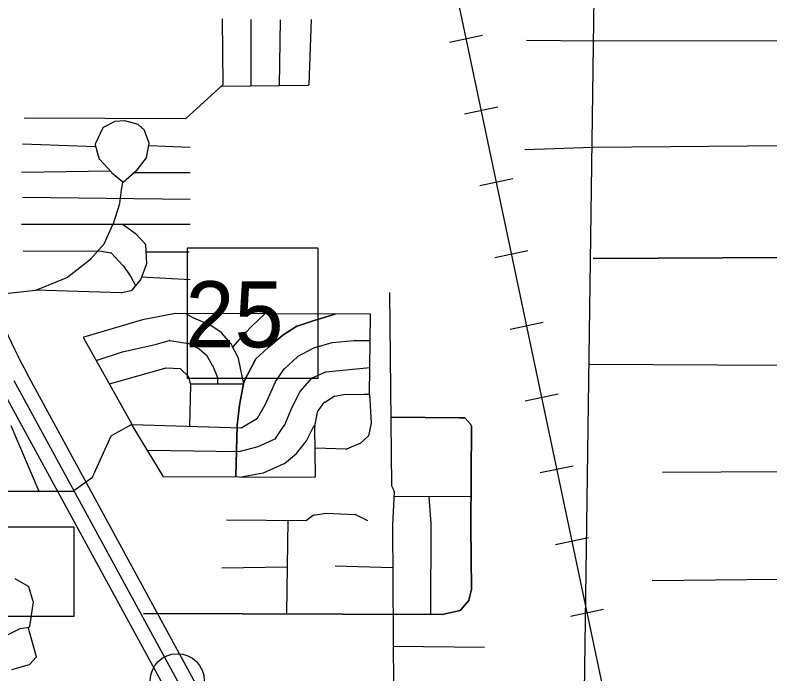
# Model space of a CAD drawing. Extents: x 408847 to 817539, y 923858 to 1151780.
# Drawn here: x 506084 to 511231, y 1019832 to 1024323 of the extents above; entities that cross this region are included whole.
import ezdxf

# ---------------------------------------------------------------- set-up
doc = ezdxf.new("R2010")
doc.units = 0
for name, color, linetype in [('Level 39', 7, 'Continuous'), ('Level 43', 7, 'Continuous'), ('Level 6', 7, 'Continuous'), ('Local Roads Paved', 7, 'Continuous'), ('Masks for Text', 7, 'Continuous'), ('Railroads', 7, 'Continuous'), ('Town Centers', 7, 'Continuous'), ('Township  and Range lines', 7, 'Continuous'), ('US Routes Highway Center Lines', 7, 'Continuous')]:
    doc.layers.add(name, color=color, linetype=linetype)

msp = doc.modelspace()

# ---------------------------------------------------------------- linework, layer by layer
at = {"layer": 'Level 39'}
msp.add_lwpolyline([(507258.8, 1022736.8), (508149, 1022736.8), (508149, 1021846), (507258.8, 1021846)], close=True, dxfattribs=at)
at = {"layer": 'Level 6'}
for p, q in [((508231.1, 1018083), (506164.8, 1021878.1)), ((505989.2, 1021782.5), (508055.5, 1017987.4))]:
    msp.add_line(p, q, dxfattribs=at)
msp.add_arc((509238.8, 1023551.7), 3500, 196.2055, 208.5666, dxfattribs=at)
at = {"layer": 'Local Roads Paved'}
for p, q in [((507496.6, 1024297.8), (507500.2, 1023847.8)), ((507693.7, 1023841.9), (507693.7, 1024294.2)), ((507887.2, 1023843.9), (507894.4, 1024290.6)), ((508088.1, 1023849.8), (508105.9, 1024294.2)), ((509571.4, 1024151.9), (510036.6, 1024148.7)), ((510036.6, 1024148.7), (512242.4, 1024150.1)), ((507498.9, 1023844.8), (507245.7, 1023616.5)), ((507493.4, 1023839.9), (508084.2, 1023845.9)), ((507245.7, 1023616.5), (506145.4, 1023620.5)), ((506763.7, 1023597.7), (506684.2, 1023556.6)), ((506763.7, 1023597.7), (506684.2, 1023556.6)), ((506831.6, 1023602.6), (506765.3, 1023598.1)), ((506831.6, 1023602.6), (506765.3, 1023598.1)), ((506922.2, 1023577.7), (506833, 1023602.4)), ((506922.2, 1023577.7), (506833, 1023602.4)), ((506682.4, 1023554.7), (506629.9, 1023442.6)), ((506682.4, 1023554.7), (506629.9, 1023442.6)), ((506965.4, 1023538.7), (506923.9, 1023576.8)), ((506965.4, 1023538.7), (506923.9, 1023576.8)), ((506998, 1023449.4), (506966.5, 1023537.1)), ((506998, 1023449.4), (506966.5, 1023537.1)), ((506134.6, 1023444.8), (506633.5, 1023426.4)), ((506629.7, 1023439.8), (506657.7, 1023341.7)), ((506629.7, 1023439.8), (506657.7, 1023341.7)), ((506980.7, 1023352.5), (506998.2, 1023447.3)), ((506980.7, 1023352.5), (506998.2, 1023447.3)), ((506995.8, 1023434.4), (507278, 1023423.3)), ((509560.7, 1023406.5), (510025.7, 1023423.5)), ((509560.7, 1023406.5), (510025.7, 1023423.5)), ((510025.7, 1023423.5), (511342.1, 1023433.4)), ((510025.7, 1023423.5), (511342.1, 1023433.4)), ((506658.6, 1023340.1), (506740.2, 1023251.4)), ((506658.6, 1023340.1), (506740.2, 1023251.4)), ((506916.2, 1023269.4), (506979.9, 1023350.8)), ((506916.2, 1023269.4), (506979.9, 1023350.8)), ((506733.6, 1023258.5), (506127.5, 1023251.1)), ((506740.6, 1023251), (506819.2, 1023186.6)), ((506740.6, 1023251), (506819.2, 1023186.6)), ((506820.2, 1023183.9), (506915.7, 1023268.8)), ((506820.2, 1023183.9), (506915.7, 1023268.8)), ((507278, 1023247.6), (506891.8, 1023247.6)), ((506808.5, 1023133), (506818.9, 1023181.7)), ((506808.5, 1023133), (506818.9, 1023181.7)), ((506797.7, 1023040), (506808.4, 1023132.6)), ((506797.7, 1023040), (506808.4, 1023132.6)), ((506134.6, 1023082.6), (507278, 1023068.3)), ((506751.2, 1022896.3), (506797.6, 1023039.2)), ((506751.2, 1022896.3), (506797.6, 1023039.2)), ((507278, 1022896.1), (506127.5, 1022896.1)), ((506694, 1022767.6), (506751, 1022896)), ((506694, 1022767.6), (506751, 1022896)), ((506821.1, 1022896.1), (506904.9, 1022835.4)), ((506905.5, 1022834.9), (506972.4, 1022760.9)), ((506597.2, 1022659.7), (506693.3, 1022766.6)), ((506597.2, 1022659.7), (506693.3, 1022766.6)), ((506973.4, 1022758.5), (506980.4, 1022628)), ((506138.2, 1022716.8), (506671.9, 1022713.3)), ((506138.2, 1022716.8), (506671.9, 1022713.3)), ((506672.6, 1022713.2), (506735.5, 1022702.7)), ((506672.6, 1022713.2), (506735.5, 1022702.7)), ((506976, 1022709.7), (507270.8, 1022709.7)), ((506443.3, 1022537.9), (506596.7, 1022659.3)), ((506443.3, 1022537.9), (506596.7, 1022659.3)), ((506737.7, 1022701.5), (506819, 1022616.7)), ((506737.7, 1022701.5), (506819, 1022616.7)), ((513399.1, 1022679), (510024.7, 1022664.2)), ((510024.7, 1022664.2), (513399.1, 1022679)), ((510024.7, 1022664.2), (513399.1, 1022679)), ((506819.4, 1022616.2), (506869.2, 1022544.9)), ((506819.4, 1022616.2), (506869.2, 1022544.9)), ((506980.2, 1022626.4), (506941.3, 1022523.8)), ((506224.8, 1022448.1), (506442.4, 1022537.3)), ((506224.8, 1022448.1), (506442.4, 1022537.3)), ((506869.5, 1022544.5), (506903.9, 1022479)), ((506869.5, 1022544.5), (506903.9, 1022479)), ((506940.7, 1022522.7), (506905.2, 1022476.6)), ((506946.6, 1022537.8), (507278, 1022519.6)), ((505998.4, 1022422.8), (506223.7, 1022447.8)), ((505998.4, 1022422.8), (506223.7, 1022447.8)), ((506808, 1022430), (506220.4, 1022447.5)), ((506808, 1022430), (506220.4, 1022447.5)), ((506903.4, 1022474.5), (506877.4, 1022445.3)), ((506903.4, 1022474.5), (506877.4, 1022445.3)), ((506875.3, 1022444), (506808.9, 1022430.1)), ((506875.3, 1022444), (506808.9, 1022430.1)), ((508636.4, 1022431.8), (508650.7, 1021116.6)), ((508636.4, 1022431.8), (508650.7, 1021116.6)), ((506951.6, 1022245.3), (506551.6, 1022128.4)), ((506951.6, 1022245.3), (506551.6, 1022128.4)), ((507177.2, 1022288.3), (506952, 1022245.4)), ((507177.2, 1022288.3), (506952, 1022245.4)), ((508503.3, 1022284.8), (507178, 1022288.4)), ((508503.3, 1022284.8), (507178, 1022288.4)), ((507302.9, 1022256.2), (507242.9, 1022288.2)), ((507421, 1022206.1), (507303.2, 1022256)), ((507697.4, 1022202.4), (507786.1, 1022286.7)), ((508006, 1022202.5), (508123.8, 1022241.7)), ((508123.8, 1022241.7), (508006, 1022202.5)), ((508123.9, 1022241.8), (508265.7, 1022285.4)), ((508265.7, 1022285.4), (508123.9, 1022241.8)), ((508500.1, 1021738.2), (508507.3, 1022280.7)), ((508500.1, 1021738.2), (508507.3, 1022280.7)), ((507492.6, 1022156), (507421.7, 1022205.7)), ((507650.8, 1022152.1), (507697.2, 1022202.2)), ((507909, 1022141.5), (508005.1, 1022202)), ((508005.1, 1022202), (507909, 1022141.5)), ((507553.7, 1022084.3), (507493.4, 1022155.3)), ((507568.3, 1022058.9), (507650.7, 1022152.1)), ((507812.1, 1022058.9), (507908.6, 1022141.2)), ((507908.6, 1022141.2), (507812.1, 1022058.9)), ((506549.3, 1022122.6), (506879, 1021533.7)), ((506549.3, 1022122.6), (506879, 1021533.7)), ((507037.9, 1022076.8), (507137.3, 1022105.2)), ((507139.1, 1022105.3), (507266.6, 1022084.1)), ((508120.7, 1022055.4), (508245.3, 1022091)), ((508120.7, 1022055.4), (508245.3, 1022091)), ((508246, 1022091.2), (508392.4, 1022105.5)), ((508246, 1022091.2), (508392.4, 1022105.5)), ((508392.8, 1022105.5), (508505, 1022105.5)), ((508392.8, 1022105.5), (508505, 1022105.5)), ((506815.8, 1022026.6), (507037.7, 1022076.8)), ((507267.8, 1022083.7), (507338.5, 1022048.3)), ((507339.3, 1022047.8), (507388.6, 1022005.5)), ((507607.4, 1021984.1), (507554.2, 1022083.6)), ((507722.9, 1021976.9), (507812, 1022058.8)), ((507812, 1022058.8), (507722.9, 1021976.9)), ((508009.6, 1021994.6), (508119.8, 1022055.1)), ((508009.6, 1021994.6), (508119.8, 1022055.1)), ((506635.9, 1021967.9), (506815.4, 1022026.5)), ((507389.4, 1022004.5), (507428.4, 1021937.2)), ((507640, 1021818.6), (507607.8, 1021983)), ((507919.9, 1021912.2), (508008.8, 1021994)), ((507919.9, 1021912.2), (508008.8, 1021994)), ((507428.6, 1021936.7), (507464, 1021851.6)), ((507643.8, 1021822.7), (507722.1, 1021975.8)), ((507722.1, 1021975.8), (507643.8, 1021822.7)), ((510003.8, 1021943), (511307.2, 1021937.2)), ((507112.5, 1021915.3), (506725.8, 1021807.4)), ((507208.4, 1021911.9), (507113.7, 1021915.4)), ((507266.4, 1021858.9), (507211, 1021910.8)), ((507858.8, 1021822.5), (507919.3, 1021911.5)), ((507858.8, 1021822.5), (507919.3, 1021911.5)), ((508110.3, 1021851.2), (508202.1, 1021890.1)), ((508203.3, 1021890.4), (508502.5, 1021920.3)), ((507281.4, 1021801.2), (507267.5, 1021856.9)), ((507464.3, 1021850.1), (507464.3, 1021807.9)), ((508027.4, 1021758), (508108.9, 1021850.2)), ((507274.1, 1021520.4), (507281.5, 1021800.1)), ((507636.4, 1021807.9), (507285.1, 1021807.9)), ((507614.9, 1021664.5), (507643.4, 1021821.6)), ((507643.4, 1021821.6), (507614.9, 1021664.5)), ((507790.6, 1021671.7), (507858.5, 1021821.9)), ((507790.6, 1021671.7), (507858.5, 1021821.9)), ((507973.3, 1021650.2), (508026.8, 1021757.2)), ((508192.6, 1021682.8), (508259.3, 1021724.9)), ((508192.6, 1021682.8), (508259.3, 1021724.9)), ((508260.8, 1021725.5), (508324.3, 1021736.1)), ((508260.8, 1021725.5), (508324.3, 1021736.1)), ((508324.8, 1021736.1), (508460.7, 1021739.7)), ((508324.8, 1021736.1), (508460.7, 1021739.7)), ((508460.8, 1021739.7), (508496.4, 1021739.7)), ((508460.8, 1021739.7), (508496.4, 1021739.7)), ((508500.4, 1021735.9), (508510.9, 1021543)), ((508500.4, 1021735.9), (508510.9, 1021543)), ((508145.9, 1021618.5), (508191.5, 1021681.7)), ((508145.9, 1021618.5), (508191.5, 1021681.7)), ((507597, 1021528.4), (507614.9, 1021664.3)), ((507614.9, 1021664.3), (507597, 1021528.4)), ((507737.3, 1021575.7), (507790.4, 1021671.4)), ((507737.3, 1021575.7), (507790.4, 1021671.4)), ((507919.7, 1021524.9), (507973.2, 1021650)), ((507630.2, 1021510.8), (507735.8, 1021574.2)), ((507630.2, 1021510.8), (507735.8, 1021574.2)), ((508127.5, 1021517.8), (508145.2, 1021616.9)), ((508127.5, 1021517.8), (508145.2, 1021616.9)), ((508645.6, 1021582.8), (509113, 1021578.4)), ((509113, 1021578.4), (508645.6, 1021582.8)), ((509113.1, 1021578.4), (509147.1, 1021578.4)), ((509147.1, 1021578.4), (509113.1, 1021578.4)), ((509150.1, 1021577.1), (509191.3, 1021532.4)), ((509191.3, 1021532.4), (509150.1, 1021577.1)), ((506054.7, 1021525.4), (506244.7, 1021078.1)), ((506790.6, 1021485.1), (506873.2, 1021529.9)), ((506878.5, 1021528.5), (507090.4, 1021178.7)), ((506878.5, 1021528.5), (507090.4, 1021178.7)), ((506882.4, 1021531.7), (507628, 1021510.3)), ((506882.4, 1021531.7), (507628, 1021510.3)), ((507589.8, 1021180.3), (507597, 1021527.9)), ((507597, 1021527.9), (507589.8, 1021180.3)), ((507859.2, 1021435.8), (507919.3, 1021524.2)), ((508070.2, 1021420.9), (508123.8, 1021524.6)), ((508070.2, 1021420.9), (508123.8, 1021524.6)), ((508510.8, 1021542), (508493.3, 1021454.2)), ((508510.8, 1021542), (508493.3, 1021454.2)), ((509195.5, 1021520.3), (509191.9, 1020836.1)), ((509191.9, 1020836.1), (509195.5, 1021520.3)), ((509192.2, 1021530.9), (509195.3, 1021521.6)), ((509195.3, 1021521.6), (509192.2, 1021530.9)), ((506741.5, 1021457.1), (506790.5, 1021485.1)), ((508131, 1021177.2), (508127.4, 1021517)), ((508131, 1021177.2), (508127.4, 1021517)), ((506611.8, 1021174.1), (506739.8, 1021455.3)), ((507740.7, 1021381.3), (507857.6, 1021434.5)), ((508002.2, 1021334.8), (508069.8, 1021420.3)), ((508002.2, 1021334.8), (508069.8, 1021420.3)), ((508492, 1021452), (508436.1, 1021403.1)), ((508492, 1021452), (508436.1, 1021403.1)), ((507611.8, 1021349), (507740, 1021381)), ((508341.6, 1021363.2), (508128.9, 1021370.8)), ((508341.6, 1021363.2), (508128.9, 1021370.8)), ((508435.1, 1021402.4), (508343.3, 1021363.5)), ((508435.1, 1021402.4), (508343.3, 1021363.5)), ((506987.7, 1021356), (507610.8, 1021348.9)), ((507919.9, 1021266.7), (508001.6, 1021334.2)), ((507919.9, 1021266.7), (508001.6, 1021334.2)), ((507776.6, 1021202), (507919, 1021266.2)), ((507776.6, 1021202), (507919, 1021266.2)), ((510497.3, 1021207.1), (511299.4, 1021212.5)), ((506484.2, 1021082.3), (506610.5, 1021172.5)), ((507093.8, 1021176.7), (508126.9, 1021173.2)), ((507093.8, 1021176.7), (508126.9, 1021173.2)), ((507625.4, 1021174.9), (507775.7, 1021201.7)), ((507625.4, 1021174.9), (507775.7, 1021201.7)), ((508651, 1021115), (508668.2, 1021077.2)), ((508651, 1021115), (508668.2, 1021077.2)), ((506488.4, 1021074.7), (504011.1, 1021074.7)), ((506488.4, 1021074.7), (504011.1, 1021074.7)), ((508668.6, 1021075.4), (508657.9, 1020846.1)), ((508668.6, 1021075.4), (508657.9, 1020846.1)), ((508666.9, 1021040.1), (509193, 1021044.2)), ((508905.2, 1021036.9), (508919.5, 1020856.9)), ((508071.2, 1020879.2), (508115.9, 1020913.6)), ((508071.2, 1020879.2), (508115.9, 1020913.6)), ((508117.6, 1020914.4), (508202.2, 1020928.5)), ((508117.6, 1020914.4), (508202.2, 1020928.5)), ((508203.1, 1020928.6), (508402.6, 1020917.9)), ((508203.1, 1020928.6), (508402.6, 1020917.9)), ((508404.1, 1020917.5), (508485.8, 1020878.4)), ((508404.1, 1020917.5), (508485.8, 1020878.4)), ((507525.3, 1020882), (508068.7, 1020878.4)), ((507525.3, 1020882), (508068.7, 1020878.4)), ((507937.5, 1020247.3), (507944.6, 1020878.4)), ((508919.5, 1020856.9), (508915.9, 1020236.8)), ((508657.9, 1020846.1), (508664, 1019713.3)), ((508657.9, 1020846.1), (508664, 1019713.3)), ((509191.9, 1020836.1), (509195.5, 1020409.1)), ((509195.5, 1020409.1), (509191.9, 1020836.1)), ((509195.5, 1020409.1), (509191.9, 1020831.8)), ((507493, 1020555.7), (507937.5, 1020562.8)), ((508659.3, 1020555.4), (508267.2, 1020566.4)), ((506174.6, 1020428.4), (506083.6, 1020480.9)), ((510428.4, 1020468), (511291.6, 1020478.3)), ((506207.9, 1020324.5), (506176.4, 1020426.1)), ((509195.4, 1020408.2), (509177.8, 1020334.2)), ((509177.8, 1020334.2), (509195.4, 1020408.2)), ((509177.8, 1020334.2), (509195.4, 1020408.2)), ((506183.5, 1020154.4), (506208.1, 1020322.7)), ((509176.9, 1020332.6), (509121.1, 1020266.2)), ((509121.1, 1020266.2), (509176.9, 1020332.6)), ((509121.1, 1020266.2), (509176.9, 1020332.6)), ((508994.3, 1020236.5), (506959, 1020243.7)), ((506959, 1020243.7), (508994.3, 1020236.5)), ((506959, 1020243.7), (508994.3, 1020236.5)), ((509118.9, 1020264.9), (508995.2, 1020236.6)), ((508995.2, 1020236.6), (509118.9, 1020264.9)), ((508995.2, 1020236.6), (509118.9, 1020264.9)), ((506021.9, 1020094.2), (506118.1, 1020140.5)), ((506119.2, 1020140.8), (506180.2, 1020151)), ((506229.1, 1019949.2), (506173.4, 1020149.9)), ((508661.4, 1020021.3), (509285.1, 1020014.2)), ((506183.9, 1019897.7), (506228.2, 1019945.5)), ((506062.2, 1019861.3), (506182, 1019896.6))]:
    msp.add_line(p, q, dxfattribs=at)
for centre, start, end in [((507496.2, 1023847.8), 312.0461, 0.4545), ((508084.1, 1023849.9), 270.5897, 357.7105), ((506765.6, 1023594.1), 93.8306, 117.3432), ((506765.6, 1023594.1), 93.8306, 117.3432), ((506831.9, 1023598.6), 74.5281, 93.8306), ((506831.9, 1023598.6), 74.5281, 93.8306), ((506686.1, 1023553), 117.3432, 154.8962), ((506686.1, 1023553), 117.3432, 154.8962), ((506921.2, 1023573.9), 47.4752, 74.5281), ((506921.2, 1023573.9), 47.4752, 74.5281), ((506962.7, 1023535.7), 19.7897, 47.4752), ((506962.7, 1023535.7), 19.7897, 47.4752), ((506633.5, 1023440.9), 154.8962, 195.9378), ((506633.5, 1023440.9), 154.8962, 195.9378), ((506994.3, 1023448), 349.5137, 19.7897), ((506994.3, 1023448), 349.5137, 19.7897), ((506661.5, 1023342.8), 195.9378, 222.5997), ((506661.5, 1023342.8), 195.9378, 222.5997), ((506976.7, 1023353.2), 321.967, 349.5137), ((506976.7, 1023353.2), 321.967, 349.5137), ((506913, 1023271.8), 311.6479, 321.967), ((506913, 1023271.8), 311.6479, 321.967), ((506743.1, 1023254.1), 222.5997, 230.6965), ((506743.1, 1023254.1), 222.5997, 230.6965), ((506822.8, 1023180.9), 131.6479, 167.9111), ((506822.8, 1023180.9), 131.6479, 167.9111), ((506812.4, 1023132.2), 167.9111, 173.4213), ((506812.4, 1023132.2), 167.9111, 173.4213), ((506793.8, 1023040.4), 342.0043, 353.4213), ((506793.8, 1023040.4), 342.0043, 353.4213), ((506747.4, 1022897.6), 336.0482, 342.0043), ((506747.4, 1022897.6), 336.0482, 342.0043), ((506902.5, 1022832.2), 42.1232, 54.0851), ((506690.4, 1022769.3), 318.0271, 336.0482), ((506690.4, 1022769.3), 318.0271, 336.0482), ((506969.4, 1022758.2), 3.0925, 42.1232), ((506671.9, 1022709.3), 80.533, 89.6153), ((506671.9, 1022709.3), 80.533, 89.6153), ((506594.2, 1022662.4), 308.3474, 318.0271), ((506594.2, 1022662.4), 308.3474, 318.0271), ((506734.8, 1022698.8), 43.7667, 80.533), ((506734.8, 1022698.8), 43.7667, 80.533), ((506816.1, 1022613.9), 34.9785, 43.7667), ((506816.1, 1022613.9), 34.9785, 43.7667), ((506976.5, 1022627.8), 339.2373, 3.0925), ((506440.8, 1022541), 292.2957, 308.3474), ((506440.8, 1022541), 292.2957, 308.3474), ((506866, 1022542.6), 27.7467, 34.9785), ((506866, 1022542.6), 27.7467, 34.9785), ((506937.5, 1022525.2), 322.4453, 339.2373), ((506223.2, 1022451.8), 276.3434, 292.2957), ((506223.2, 1022451.8), 276.3434, 292.2957), ((506900.4, 1022477.2), 318.3808, 27.7467), ((506900.4, 1022477.2), 318.3808, 27.7467), ((506808.1, 1022434), 268.295, 281.8945), ((506808.1, 1022434), 268.295, 281.8945), ((506874.4, 1022448), 281.8945, 318.3808), ((506874.4, 1022448), 281.8945, 318.3808), ((506952.8, 1022241.4), 100.7896, 106.2874), ((506952.8, 1022241.4), 100.7896, 106.2874), ((507178, 1022284.4), 89.8455, 100.7896), ((507178, 1022284.4), 89.8455, 100.7896), ((507304.8, 1022259.7), 241.9155, 247.0009), ((508125, 1022237.9), 107.1108, 108.4436), ((508125, 1022237.9), 107.1108, 108.4436), ((508503.3, 1022280.8), 359.2415, 89.8455), ((508503.3, 1022280.8), 359.2415, 89.8455), ((507419.4, 1022202.4), 54.9944, 67.0009), ((507700.2, 1022199.5), 133.5456, 137.1355), ((508007.3, 1022198.7), 108.4436, 122.2087), ((508007.3, 1022198.7), 108.4436, 122.2087), ((507490.3, 1022152.7), 40.3503, 54.9944), ((507653.7, 1022149.4), 137.1355, 138.5178), ((507911.2, 1022138.1), 122.2087, 130.4403), ((507911.2, 1022138.1), 122.2087, 130.4403), ((506552.8, 1022124.6), 106.2874, 209.247), ((506552.8, 1022124.6), 106.2874, 209.247), ((507138.4, 1022101.4), 80.533, 105.953), ((508246.4, 1022087.2), 95.575, 105.953), ((508246.4, 1022087.2), 95.575, 105.953), ((508392.8, 1022101.5), 90, 95.575), ((508392.8, 1022101.5), 90, 95.575), ((507036.8, 1022080.7), 282.7306, 285.953), ((507266, 1022080.1), 63.4234, 80.533), ((507336.7, 1022044.8), 49.3845, 63.4234), ((507550.6, 1022081.7), 28.1666, 40.3503), ((507814.7, 1022055.9), 130.4403, 132.6284), ((507814.7, 1022055.9), 130.4403, 132.6284), ((508121.8, 1022051.6), 105.953, 118.752), ((508121.8, 1022051.6), 105.953, 118.752), ((506816.7, 1022022.7), 102.7306, 108.092), ((507386, 1022002.5), 30.0561, 49.3845), ((507603.9, 1021982.2), 11.0648, 28.1666), ((508011.5, 1021991), 118.752, 132.6284), ((508011.5, 1021991), 118.752, 132.6284), ((507424.9, 1021935.2), 22.6096, 30.0561), ((507725.6, 1021973.9), 132.6284, 152.9161), ((507725.6, 1021973.9), 132.6284, 152.9161), ((507113.6, 1021911.4), 87.8778, 105.5884), ((507208.2, 1021907.9), 46.8332, 87.8778), ((507922.6, 1021909.2), 132.6284, 145.7977), ((507922.6, 1021909.2), 132.6284, 145.7977), ((508203.7, 1021886.4), 95.7134, 112.9424), ((507263.6, 1021855.9), 14.0295, 46.8332), ((507460.3, 1021850.1), 0, 22.6096), ((508111.9, 1021847.6), 112.9424, 138.5178), ((507277.5, 1021800.2), 358.4732, 14.0295), ((507647.4, 1021820.9), 152.9161, 169.7002), ((507647.4, 1021820.9), 152.9161, 169.7002), ((507862.1, 1021820.2), 145.7977, 155.6697), ((507862.1, 1021820.2), 145.7977, 155.6697), ((508030.4, 1021755.4), 138.5178, 153.4465), ((508261.5, 1021721.6), 99.467, 122.2887), ((508261.5, 1021721.6), 99.467, 122.2887), ((508324.9, 1021732.1), 91.5082, 99.467), ((508324.9, 1021732.1), 91.5082, 99.467), ((508460.8, 1021735.7), 90, 91.5082), ((508460.8, 1021735.7), 90, 91.5082), ((508496.4, 1021735.7), 3.1206, 90), ((508496.4, 1021735.7), 3.1206, 90), ((508194.7, 1021679.4), 122.2887, 144.176), ((508194.7, 1021679.4), 122.2887, 144.176), ((507618.8, 1021663.8), 169.7002, 172.5079), ((507618.8, 1021663.8), 169.7002, 172.5079), ((507786.9, 1021673.4), 330.9576, 335.6697), ((507786.9, 1021673.4), 330.9576, 335.6697), ((507976.9, 1021648.4), 153.4465, 156.8118), ((507733.8, 1021577.6), 300.9765, 330.9576), ((507733.8, 1021577.6), 300.9765, 330.9576), ((508149.1, 1021616.2), 144.176, 169.8803), ((508149.1, 1021616.2), 144.176, 169.8803), ((509113.1, 1021582.4), 269.4592, 270), ((509113.1, 1021582.4), 269.4592, 270), ((509147.1, 1021574.4), 42.695, 90), ((509147.1, 1021574.4), 42.695, 90), ((506875.1, 1021526.4), 31.2056, 118.455), ((506882.5, 1021535.7), 209.247, 268.3548), ((506882.5, 1021535.7), 209.247, 268.3548), ((507601, 1021527.8), 172.5079, 178.8194), ((507601, 1021527.8), 172.5079, 178.8194), ((507916, 1021526.5), 325.7977, 336.8118), ((508506.9, 1021542.8), 348.6956, 3.1206), ((508506.9, 1021542.8), 348.6956, 3.1206), ((509188.4, 1021529.7), 18.4263, 42.695), ((509188.4, 1021529.7), 18.4263, 42.695), ((509191.5, 1021520.3), 359.7002, 18.4263), ((509191.5, 1021520.3), 359.7002, 18.4263), ((506792.5, 1021481.6), 118.455, 119.7573), ((507628.2, 1021514.3), 268.3548, 300.9765), ((507628.2, 1021514.3), 268.3548, 300.9765), ((508131.4, 1021517.1), 169.8803, 180.5965), ((508131.4, 1021517.1), 169.8803, 180.5965), ((506743.5, 1021453.6), 119.7573, 155.5123), ((507855.9, 1021438.1), 294.4548, 325.7977), ((508066.7, 1021422.8), 321.6465, 332.6619), ((508066.7, 1021422.8), 321.6465, 332.6619), ((508489.3, 1021455), 311.2002, 348.6956), ((508489.3, 1021455), 311.2002, 348.6956), ((507739, 1021384.9), 284.043, 294.4548), ((508433.5, 1021406.1), 292.9424, 311.2002), ((508433.5, 1021406.1), 292.9424, 311.2002), ((507610.8, 1021352.9), 269.3411, 284.043), ((507999.1, 1021337.3), 309.5738, 321.6465), ((507999.1, 1021337.3), 309.5738, 321.6465), ((508341.7, 1021367.2), 267.9536, 292.9424), ((508341.7, 1021367.2), 267.9536, 292.9424), ((507917.4, 1021269.8), 294.2385, 309.5738), ((507917.4, 1021269.8), 294.2385, 309.5738), ((506608.1, 1021175.8), 305.5513, 335.5123), ((507093.9, 1021180.7), 211.2056, 269.8023), ((507093.9, 1021180.7), 211.2056, 269.8023), ((507775, 1021205.7), 280.1297, 294.2385), ((507775, 1021205.7), 280.1297, 294.2385), ((508127, 1021177.2), 269.8023, 0.5965), ((508127, 1021177.2), 269.8023, 0.5965), ((508654.7, 1021116.7), 180.6241, 204.4331), ((508654.7, 1021116.7), 180.6241, 204.4331), ((508664.6, 1021075.5), 357.3259, 24.4331), ((508664.6, 1021075.5), 357.3259, 24.4331), ((508118.3, 1020910.5), 99.467, 127.5825), ((508118.3, 1020910.5), 99.467, 127.5825), ((508202.9, 1020924.6), 86.932, 99.467), ((508202.9, 1020924.6), 86.932, 99.467), ((508402.4, 1020913.9), 64.4288, 86.932), ((508402.4, 1020913.9), 64.4288, 86.932), ((508068.7, 1020882.4), 269.6229, 307.5825), ((508068.7, 1020882.4), 269.6229, 307.5825), ((506172.6, 1020424.9), 17.2333, 60.0059), ((509191.5, 1020409.1), 346.614, 0.4804), ((509191.5, 1020409.1), 346.614, 0.4853), ((509191.5, 1020409.1), 346.614, 0.4804), ((506204.1, 1020323.3), 351.707, 17.2333), ((509173.9, 1020335.2), 319.9133, 346.614), ((509173.9, 1020335.2), 319.9133, 346.614), ((509173.9, 1020335.2), 319.9133, 346.614), ((508994.3, 1020240.5), 269.7982, 282.8813), ((508994.3, 1020240.5), 269.7982, 282.8813), ((508994.3, 1020240.5), 269.7982, 282.8813), ((509118, 1020268.8), 282.8813, 319.9133), ((509118, 1020268.8), 282.8813, 319.9133), ((509118, 1020268.8), 282.8813, 319.9133), ((506119.8, 1020136.9), 99.467, 115.7212), ((506179.6, 1020155), 279.467, 351.707), ((506225.2, 1019948.2), 317.1355, 15.5167), ((506180.9, 1019900.4), 286.3973, 317.1355)]:
    msp.add_arc(centre, 4, start, end, dxfattribs=at)
at = {"layer": 'Masks for Text'}
msp.add_lwpolyline([(503721.5, 1020833.4), (506484.9, 1020833.4), (506484.9, 1020223.7), (503721.5, 1020223.7)], close=True, dxfattribs=at)
at = {"layer": 'Railroads'}
for p, q in [((509046.2, 1024139.3), (509271.2, 1024186.8)), ((509149.3, 1023650.1), (509374.4, 1023697.6)), ((509252.5, 1023160.9), (509477.6, 1023208.3)), ((509355.7, 1022671.6), (509580.7, 1022719.1)), ((509458.8, 1022182.4), (509683.9, 1022229.8)), ((509562, 1021693.1), (509787, 1021740.6)), ((509665.1, 1021203.9), (509890.2, 1021251.3)), ((509768.3, 1020714.6), (509993.3, 1020762.1)), ((509871.4, 1020225.4), (510096.5, 1020272.8))]:
    msp.add_line(p, q, dxfattribs=at)
for points in [[(517607.3, 997361.7), (517604, 997971.5), (517604, 997971.5), (517478.1, 998398), (517478.1, 998398), (513205.8, 1005081.4), (513205.8, 1005081.4), (513042.3, 1005481.8), (513042.3, 1005481.8), (511050.1, 1014993.9), (510079.2, 1019797.2), (501500.3, 1060485.3)], [(511050.1, 1014993.9), (510079.2, 1019797.2), (501500.3, 1060485.3)]]:
    msp.add_lwpolyline(points, dxfattribs=at)
at = {"layer": 'Town Centers'}
msp.add_circle((507189.6, 1019785.5), 184, dxfattribs=at)
at = {"layer": 'Township  and Range lines'}
msp.add_line((510037.2, 1025039.3), (509963.3, 1019659.2), dxfattribs=at)
at = {"layer": 'US Routes Highway Center Lines'}
msp.add_line((508143.3, 1018035.2), (506077, 1021830.3), dxfattribs=at)

# ---------------------------------------------------------------- texts
at = {"layer": 'Level 43'}
msp.add_text('25', height=450, rotation=359.9063, dxfattribs=at).set_placement((507244.8, 1022058.9))

doc.saveas('drawing.dxf')
